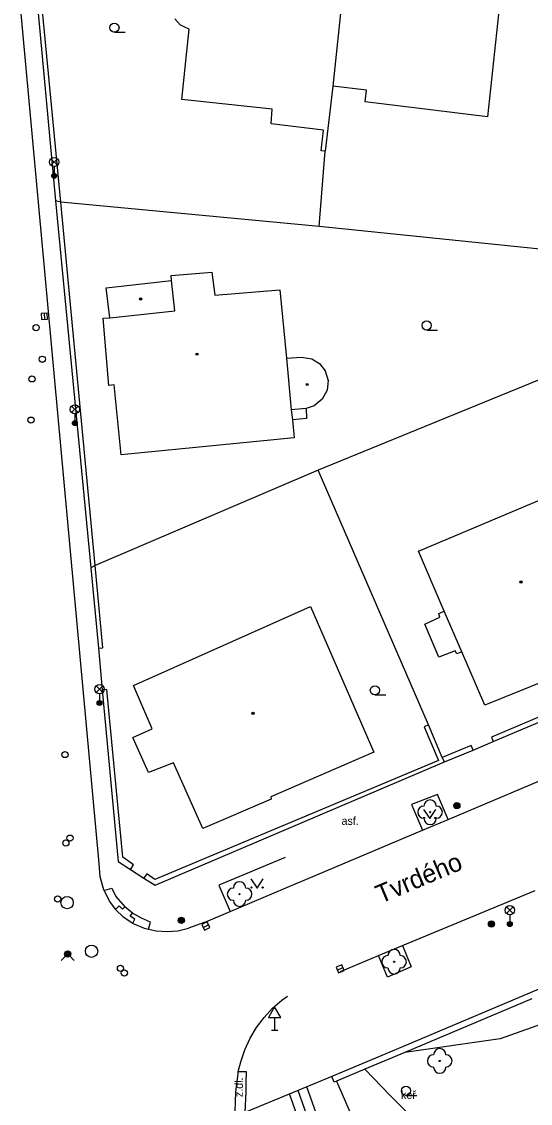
# Model space of a CAD drawing. Extents: x -600309 to -598967, y -1161267 to -1160292.
# Drawn here: x -599515.9 to -599474.7, y -1160524.6 to -1160436.7 of the extents above; entities that cross this region are included whole.
import ezdxf

# ---------------------------------------------------------------- set-up
doc = ezdxf.new("R2010")
doc.units = 0
for name, color, linetype in [('Level 10', 7, 'Continuous'), ('Level 11', 7, 'Continuous'), ('Level 14', 7, 'Continuous'), ('Level 15', 7, 'Continuous'), ('Level 22', 7, 'Continuous'), ('Level 25', 7, 'Continuous'), ('Level 27', 7, 'Continuous'), ('Level 28', 7, 'Continuous'), ('Level 31', 7, 'Continuous'), ('Level 33', 7, 'Continuous'), ('Level 34', 7, 'Continuous'), ('Level 36', 7, 'Continuous'), ('Level 39', 7, 'Continuous'), ('Level 40', 7, 'Continuous'), ('Level 42', 7, 'Continuous'), ('Level 49', 7, 'Continuous'), ('Level 5', 7, 'Continuous'), ('Level 7', 7, 'Continuous'), ('Level 8', 7, 'Continuous')]:
    doc.layers.add(name, color=color, linetype=linetype)

msp = doc.modelspace()

# ---------------------------------------------------------------- linework, layer by layer
at = {"layer": 'Level 10'}
for points in [[(-599509.6599, -1160505.14), (-599516.89, -1160426.34), (-599517, -1160425.14)], [(-599481.33, -1160501.55), (-599471.62, -1160497.45)], [(-599483.42, -1160502.43), (-599481.33, -1160501.55)], [(-599493.2, -1160506.56), (-599483.42, -1160502.43)], [(-599507.72, -1160509.47), (-599508.3, -1160508.88), (-599508.33, -1160508.84), (-599508.79, -1160508.22), (-599509.25, -1160507.32), (-599509.28, -1160507.26), (-599509.57, -1160506.22), (-599509.66, -1160505.14)], [(-599499.03, -1160509.03), (-599493.67, -1160506.76), (-599493.2, -1160506.56)], [(-599485.04, -1160511.8), (-599474.27, -1160507.31)], [(-599507.72, -1160509.47), (-599506.92, -1160509.98), (-599506.89, -1160510), (-599505.99, -1160510.38), (-599505.65, -1160510.46), (-599505.03, -1160510.6), (-599504.14, -1160510.66), (-599503.26, -1160510.59), (-599502.39, -1160510.39)], [(-599501.14, -1160509.92), (-599499.03, -1160509.03)], [(-599501.14, -1160509.92), (-599502.39, -1160510.39)], [(-599486.99, -1160512.61), (-599485.04, -1160511.8)], [(-599490.06, -1160513.89), (-599486.99, -1160512.61)], [(-599498.37, -1160522.2199), (-599498.36, -1160522.02), (-599498.15, -1160521.23), (-599497.82, -1160520.26), (-599497.4, -1160519.33), (-599496.88, -1160518.46), (-599496.27, -1160517.64), (-599495.58, -1160516.89), (-599494.82, -1160516.22), (-599494.3561, -1160515.9022)], [(-599498.61, -1160525.31), (-599498.57, -1160523.67), (-599498.37, -1160522.2199)]]:
    msp.add_lwpolyline(points, dxfattribs=at)
at = {"layer": 'Level 11'}
for points in [[(-599492.85, -1160468.1599), (-599492.82, -1160468.98), (-599493.96, -1160469.08)], [(-599480.2199, -1160487.93), (-599480.62, -1160488.1), (-599480.77, -1160487.86), (-599482.08, -1160488.36), (-599483.2199, -1160485.7), (-599482.01, -1160485.12), (-599482.07, -1160484.82), (-599481.64, -1160484.63)], [(-599481.33, -1160501.55), (-599482.19, -1160499.52), (-599484.3, -1160500.34), (-599483.42, -1160502.43)], [(-599494.57, -1160504.63), (-599499.93, -1160506.89), (-599499.03, -1160509.03)], [(-599509.2503, -1160507.3191), (-599509.2013, -1160507.3039), (-599508.64, -1160507.13), (-599508.3, -1160507.81), (-599507.56, -1160508.65)], [(-599508.3289, -1160508.8415), (-599508.2883, -1160508.806), (-599508.03, -1160508.58), (-599507.77, -1160508.85), (-599507.56, -1160508.65)], [(-599506.96, -1160509.16), (-599507.56, -1160508.65)], [(-599506.92, -1160509.98), (-599506.75, -1160509.65), (-599507.14, -1160509.41), (-599506.96, -1160509.16)], [(-599505.6495, -1160510.4601), (-599505.48, -1160509.89), (-599506.22, -1160509.58), (-599506.96, -1160509.16)], [(-599485.04, -1160511.8), (-599484.32, -1160513.52), (-599486.26, -1160514.36), (-599486.99, -1160512.61)], [(-599498.36, -1160522.02), (-599498.267, -1160522.0229), (-599497.9688, -1160522.0319), (-599497.7178, -1160522.0397), (-599497.7237, -1160522.2395)], [(-599490.76, -1160522.42), (-599497.82, -1160525.36)], [(-599497.7237, -1160522.2395), (-599497.74, -1160522.77)], [(-599497.74, -1160522.77), (-599497.76, -1160523.67)], [(-599497.76, -1160523.67), (-599497.82, -1160525.36)]]:
    msp.add_lwpolyline(points, dxfattribs=at)
at = {"layer": 'Level 14'}
for points in [[(-599472.07, -1160517.58), (-599477.11, -1160519.36)], [(-599477.11, -1160519.36), (-599484.85, -1160520.48)], [(-599488.1, -1160521.85), (-599486.03, -1160523.97)], [(-599479.1, -1160530.88), (-599486.03, -1160523.97)]]:
    msp.add_lwpolyline(points, dxfattribs=at)
at = {"layer": 'Level 15'}
for points in [[(-599492.46, -1160526.5), (-599493.5, -1160523.56)], [(-599491.75, -1160526.25), (-599492.81, -1160523.27)], [(-599493.17, -1160526.75), (-599494.2, -1160523.85)]]:
    msp.add_lwpolyline(points, dxfattribs=at)
at = {"layer": 'Level 22'}
for centre in [(-599482.79, -1160500.96), (-599498.26, -1160507.62), (-599485.71, -1160513.11), (-599482.01, -1160521.17)]:
    msp.add_circle(centre, 0.05, dxfattribs=at)
for centre, start, end in [((-599483.29, -1160500.96), 90, 270), ((-599482.79, -1160500.46), 0, 180), ((-599482.29, -1160500.96), 270, 90), ((-599482.79, -1160501.46), 180, 0), ((-599498.26, -1160507.12), 0, 180), ((-599498.76, -1160507.62), 90, 270), ((-599497.76, -1160507.62), 270, 90), ((-599498.26, -1160508.12), 180, 0), ((-599485.71, -1160512.61), 0, 180), ((-599486.21, -1160513.11), 90, 270), ((-599485.21, -1160513.11), 270, 90), ((-599485.71, -1160513.61), 180, 0), ((-599482.51, -1160521.17), 90, 270), ((-599482.01, -1160520.67), 0, 180), ((-599481.51, -1160521.17), 270, 90), ((-599482.01, -1160521.67), 180, 0)]:
    msp.add_arc(centre, 0.5, start, end, dxfattribs=at)
at = {"layer": 'Level 25'}
for centre, radius in [((-599480.62, -1160500.43), 0.25), ((-599480.62, -1160500.43), 0.2), ((-599480.62, -1160500.43), 0.15), ((-599480.62, -1160500.43), 0.1), ((-599480.62, -1160500.43), 0.05), ((-599502.98, -1160509.75), 0.25), ((-599502.98, -1160509.75), 0.2), ((-599502.98, -1160509.75), 0.15), ((-599502.98, -1160509.75), 0.1), ((-599502.98, -1160509.75), 0.05), ((-599477.81, -1160510.05), 0.25), ((-599477.81, -1160510.05), 0.2), ((-599477.81, -1160510.05), 0.15), ((-599477.81, -1160510.05), 0.1), ((-599477.81, -1160510.05), 0.05)]:
    msp.add_circle(centre, radius, dxfattribs=at)
at = {"layer": 'Level 27'}
for p, q in [((-599514.1143, -1160460.4304), (-599514.0857, -1160460.9296)), ((-599501.225, -1160510.319), (-599500.775, -1160510.101)), ((-599490.3297, -1160513.7887), (-599489.8703, -1160513.5913))]:
    msp.add_line(p, q, dxfattribs=at)
for points in [[(-599514.3639, -1160460.4448), (-599514.3352, -1160460.9439), (-599513.8361, -1160460.9152), (-599513.8648, -1160460.4161)], [(-599501.116, -1160510.544), (-599500.666, -1160510.326), (-599500.884, -1160509.876), (-599501.334, -1160510.094)], [(-599490.231, -1160514.0184), (-599489.7716, -1160513.821), (-599489.969, -1160513.3616), (-599490.4284, -1160513.559)]]:
    msp.add_lwpolyline(points, close=True, dxfattribs=at)
for centre in [(-599512.26, -1160508.31), (-599510.27, -1160512.26)]:
    msp.add_circle(centre, 0.5, dxfattribs=at)
at = {"layer": 'Level 28'}
for centre in [(-599514.77, -1160461.6), (-599514.27, -1160464.1599), (-599515.11, -1160465.76), (-599515.19, -1160469.11), (-599512.43, -1160496.28), (-599512.36, -1160503.4699), (-599512.02, -1160503.07), (-599513.03, -1160508.01), (-599507.93, -1160513.64), (-599507.61, -1160514.03)]:
    msp.add_circle(centre, 0.25, dxfattribs=at)
at = {"layer": 'Level 31'}
msp.add_lwpolyline([(-599512.74, -1160513.01), (-599512.21, -1160512.48), (-599511.68, -1160513.01)], dxfattribs=at)
for radius in [0.25, 0.18, 0.11]:
    msp.add_circle((-599512.21, -1160512.48), radius, dxfattribs=at)
at = {"layer": 'Level 33'}
for p, q in [((-599513.575, -1160448.41), (-599513.045, -1160447.88)), ((-599513.575, -1160447.88), (-599513.045, -1160448.41)), ((-599513.31, -1160448.52), (-599513.31, -1160449.27)), ((-599511.895, -1160468.5), (-599511.365, -1160467.97)), ((-599511.895, -1160467.97), (-599511.365, -1160468.5)), ((-599511.63, -1160468.61), (-599511.63, -1160469.36)), ((-599509.895, -1160491.23), (-599509.365, -1160490.7)), ((-599509.895, -1160490.7), (-599509.365, -1160491.23)), ((-599509.63, -1160491.34), (-599509.63, -1160492.09)), ((-599476.585, -1160509.19), (-599476.055, -1160508.66)), ((-599476.585, -1160508.66), (-599476.055, -1160509.19)), ((-599476.32, -1160509.3), (-599476.32, -1160510.05))]:
    msp.add_line(p, q, dxfattribs=at)
for centre, radius in [((-599513.31, -1160448.145), 0.375), ((-599513.31, -1160449.27), 0.2), ((-599513.31, -1160449.27), 0.1445), ((-599513.31, -1160449.27), 0.0876), ((-599511.63, -1160468.235), 0.375), ((-599511.63, -1160469.36), 0.2), ((-599511.63, -1160469.36), 0.1445), ((-599511.63, -1160469.36), 0.0876), ((-599509.63, -1160490.965), 0.375), ((-599509.63, -1160492.09), 0.2), ((-599509.63, -1160492.09), 0.1445), ((-599509.63, -1160492.09), 0.0876), ((-599476.32, -1160508.925), 0.375), ((-599476.32, -1160510.05), 0.2), ((-599476.32, -1160510.05), 0.1445), ((-599476.32, -1160510.05), 0.0876)]:
    msp.add_circle(centre, radius, dxfattribs=at)
at = {"layer": 'Level 34'}
for p, q in [((-599495.4099, -1160517.6419), (-599495.4099, -1160518.6599)), ((-599495.6599, -1160518.6599), (-599495.1599, -1160518.6599))]:
    msp.add_line(p, q, dxfattribs=at)
msp.add_lwpolyline([(-599495.9099, -1160517.6419), (-599494.9099, -1160517.6419), (-599495.4099, -1160516.7759)], close=True, dxfattribs=at)
at = {"layer": 'Level 36'}
for p, q in [((-599508.42, -1160437.605), (-599507.545, -1160437.605)), ((-599483.07, -1160461.795), (-599482.195, -1160461.795)), ((-599487.27, -1160491.435), (-599486.395, -1160491.435)), ((-599484.75, -1160523.965), (-599483.875, -1160523.965))]:
    msp.add_line(p, q, dxfattribs=at)
for points in [[(-599483.32, -1160500.73), (-599482.82, -1160501.48), (-599482.32, -1160500.73)], [(-599497.34, -1160506.38), (-599496.84, -1160507.13), (-599496.34, -1160506.38)]]:
    msp.add_lwpolyline(points, dxfattribs=at)
for centre, radius in [((-599508.4201, -1160437.2299), 0.375), ((-599483.0701, -1160461.4199), 0.375), ((-599487.2701, -1160491.0599), 0.375), ((-599483.2702, -1160501.4298), 0.05), ((-599482.3708, -1160501.4298), 0.05), ((-599497.2902, -1160507.0798), 0.05), ((-599496.3908, -1160507.0798), 0.05), ((-599484.7501, -1160523.5899), 0.375)]:
    msp.add_circle(centre, radius, dxfattribs=at)
at = {"layer": 'Level 39'}
for centre, radius in [((-599506.29, -1160459.28), 0.09), ((-599506.29, -1160459.28), 0.0398), ((-599501.7199, -1160463.75), 0.09), ((-599501.7199, -1160463.75), 0.0398), ((-599492.77, -1160466.2199), 0.09), ((-599492.77, -1160466.2199), 0.0398), ((-599475.42, -1160482.26), 0.09), ((-599475.42, -1160482.26), 0.0398), ((-599497.1599, -1160492.93), 0.09), ((-599497.1599, -1160492.93), 0.0398)]:
    msp.add_circle(centre, radius, dxfattribs=at)
at = {"layer": 'Level 5'}
for points in [[(-599489.29, -1160428.58), (-599490.68, -1160441.99)], [(-599503.04, -1160437.03), (-599503.52, -1160436.5)], [(-599477.23, -1160436.12), (-599478.12, -1160444.46)], [(-599502.36, -1160437.34), (-599503.04, -1160437.03)], [(-599502.94, -1160443.07), (-599502.36, -1160437.34)], [(-599490.68, -1160441.99), (-599491.3, -1160447.27)], [(-599487.95, -1160442.32), (-599490.68, -1160441.99)], [(-599488.05, -1160443.25), (-599487.95, -1160442.32)], [(-599495.61, -1160443.86), (-599502.94, -1160443.07)], [(-599478.12, -1160444.46), (-599488.05, -1160443.25)], [(-599495.68, -1160445.05), (-599495.61, -1160443.86)], [(-599491.45, -1160445.57), (-599495.68, -1160445.05)], [(-599491.63, -1160447.24), (-599491.45, -1160445.57)], [(-599491.3, -1160447.27), (-599491.63, -1160447.24)], [(-599503.82, -1160457.37), (-599500.51, -1160457.08)], [(-599503.79, -1160457.76), (-599503.82, -1160457.37)], [(-599500.51, -1160457.08), (-599500.26, -1160458.95)], [(-599509.08, -1160458.36), (-599503.79, -1160457.76)], [(-599508.78, -1160460.79), (-599509.08, -1160458.36)], [(-599503.52, -1160460.23), (-599503.79, -1160457.76)], [(-599500.26, -1160458.95), (-599494.99, -1160458.52)], [(-599494.99, -1160458.52), (-599494.46, -1160464.09)], [(-599508.78, -1160460.79), (-599503.52, -1160460.23)], [(-599509.32, -1160460.84), (-599508.78, -1160460.79)], [(-599508.88, -1160466.29), (-599509.32, -1160460.84)], [(-599494.46, -1160464.09), (-599493.23, -1160463.99)], [(-599494.46, -1160464.09), (-599494.06, -1160468.27)], [(-599493.23, -1160463.99), (-599492.4, -1160464.13)], [(-599492.4, -1160464.13), (-599491.78, -1160464.52)], [(-599491.78, -1160464.52), (-599491.3, -1160465.12)], [(-599491.3, -1160465.12), (-599491.07, -1160465.9)], [(-599508.43, -1160466.24), (-599508.88, -1160466.29)], [(-599507.87, -1160471.93), (-599508.43, -1160466.24)], [(-599491.07, -1160465.9), (-599491.14, -1160466.68)], [(-599491.14, -1160466.68), (-599491.55, -1160467.4099)], [(-599492.85, -1160468.1599), (-599494.06, -1160468.27)], [(-599492.19, -1160467.95), (-599492.85, -1160468.1599)], [(-599491.55, -1160467.4099), (-599492.19, -1160467.95)], [(-599494.06, -1160468.27), (-599493.96, -1160469.08)], [(-599493.96, -1160469.08), (-599493.83, -1160470.55)], [(-599493.83, -1160470.55), (-599507.87, -1160471.93)], [(-599483.73, -1160479.75), (-599473.33, -1160475.36)], [(-599481.64, -1160484.63), (-599483.73, -1160479.75)], [(-599506.86, -1160490.6599), (-599492.5, -1160484.26)], [(-599492.5, -1160484.26), (-599487.35, -1160496.09)], [(-599480.2199, -1160487.93), (-599481.64, -1160484.63)], [(-599478.34, -1160492.28), (-599480.2199, -1160487.93)], [(-599472.12, -1160489.74), (-599478.34, -1160492.28)], [(-599505.35, -1160494.18), (-599506.86, -1160490.6599)], [(-599506.9099, -1160494.89), (-599505.35, -1160494.18)], [(-599505.65, -1160497.74), (-599506.9099, -1160494.89)], [(-599487.35, -1160496.09), (-599495.73, -1160499.71)], [(-599503.61, -1160496.94), (-599505.65, -1160497.74)], [(-599501.24, -1160502.28), (-599503.61, -1160496.94)], [(-599495.73, -1160499.71), (-599495.69, -1160499.9)], [(-599495.69, -1160499.9), (-599501.24, -1160502.28)]]:
    msp.add_lwpolyline(points, dxfattribs=at)
at = {"layer": 'Level 7'}
for points in [[(-599512.77, -1160451.4), (-599515.17, -1160426.26), (-599511.42, -1160423.68), (-599503.4099, -1160424.53), (-599503.7, -1160426.52), (-599503.35, -1160426.58)], [(-599515.53, -1160426.07), (-599513.19, -1160451.3)], [(-599491.81, -1160453.39), (-599491.3, -1160447.27)], [(-599512.77, -1160451.4), (-599513.19, -1160451.3)], [(-599513.19, -1160451.3), (-599510.33, -1160481.1)], [(-599491.81, -1160453.39), (-599512.77, -1160451.4)], [(-599509.99, -1160480.92), (-599512.77, -1160451.4)], [(-599472.02, -1160455.4), (-599491.81, -1160453.39)], [(-599470.37, -1160464.37), (-599491.88, -1160473.17)], [(-599491.88, -1160473.17), (-599509.99, -1160480.92)], [(-599482.93, -1160493.87), (-599491.88, -1160473.17)], [(-599509.99, -1160480.92), (-599510.33, -1160481.1)], [(-599510.33, -1160481.1), (-599509.7199, -1160487.64)], [(-599509.7199, -1160487.64), (-599509.35, -1160487.61), (-599509.99, -1160480.92)], [(-599507.12, -1160505.61), (-599506.86, -1160505.24), (-599507.74, -1160504.62), (-599509.03, -1160490.99), (-599509.4099, -1160491.03)], [(-599509.4099, -1160491.03), (-599508.11, -1160504.98), (-599507.12, -1160505.61)], [(-599471.4099, -1160492.15), (-599477.81, -1160494.86), (-599477.6599, -1160495.2199)], [(-599477.6599, -1160495.2199), (-599471.26, -1160492.52)], [(-599482.93, -1160493.87), (-599483.28, -1160494.03), (-599482.12, -1160496.75), (-599505.14, -1160506.43), (-599505.79, -1160505.98), (-599506.02, -1160506.31)], [(-599481.82, -1160496.51), (-599482.93, -1160493.87)], [(-599479.29, -1160495.9099), (-599479.46, -1160495.54), (-599481.82, -1160496.51)], [(-599481.62, -1160496.88), (-599479.29, -1160495.9099)], [(-599505.1, -1160506.9), (-599481.62, -1160496.88)], [(-599481.62, -1160496.88), (-599481.82, -1160496.51)], [(-599506.02, -1160506.31), (-599505.1, -1160506.9)], [(-599465.88, -1160511.92), (-599474.68, -1160515.64)], [(-599474.68, -1160515.64), (-599485.04, -1160520.02)], [(-599474.52, -1160516.11), (-599484.85, -1160520.48)], [(-599485.04, -1160520.02), (-599490.76, -1160522.42)], [(-599484.85, -1160520.48), (-599488.1, -1160521.85), (-599490.39, -1160522.81)], [(-599490.57, -1160522.88), (-599490.76, -1160522.42)], [(-599490.39, -1160522.81), (-599490.57, -1160522.88)], [(-599490.39, -1160522.81), (-599488.73, -1160526.59)]]:
    msp.add_lwpolyline(points, dxfattribs=at)
at = {"layer": 'Level 8'}
for points in [[(-599509.7199, -1160487.64), (-599509.4099, -1160491.03)], [(-599479.29, -1160495.9099), (-599477.6599, -1160495.2199)], [(-599507.12, -1160505.61), (-599506.02, -1160506.31)]]:
    msp.add_lwpolyline(points, dxfattribs=at)

# ---------------------------------------------------------------- texts
at = {"layer": 'Level 40'}
msp.add_text('asf.', height=0.65, dxfattribs=at).set_placement((-599489.98, -1160501.99))
msp.add_text('asf.', height=0.65, dxfattribs=at).set_placement((-599489.98, -1160501.99))
msp.add_text('z.dl.', height=0.65, rotation=88.76, dxfattribs=at).set_placement((-599498.01, -1160524.11))
at = {"layer": 'Level 42'}
msp.add_text('keř', height=0.65, dxfattribs=at).set_placement((-599485.15, -1160524.25))
at = {"layer": 'Level 49'}
msp.add_text('Tvrdého', height=1.5, rotation=22.8, dxfattribs=at).set_placement((-599486.82, -1160508.4099))

doc.saveas('drawing.dxf')
